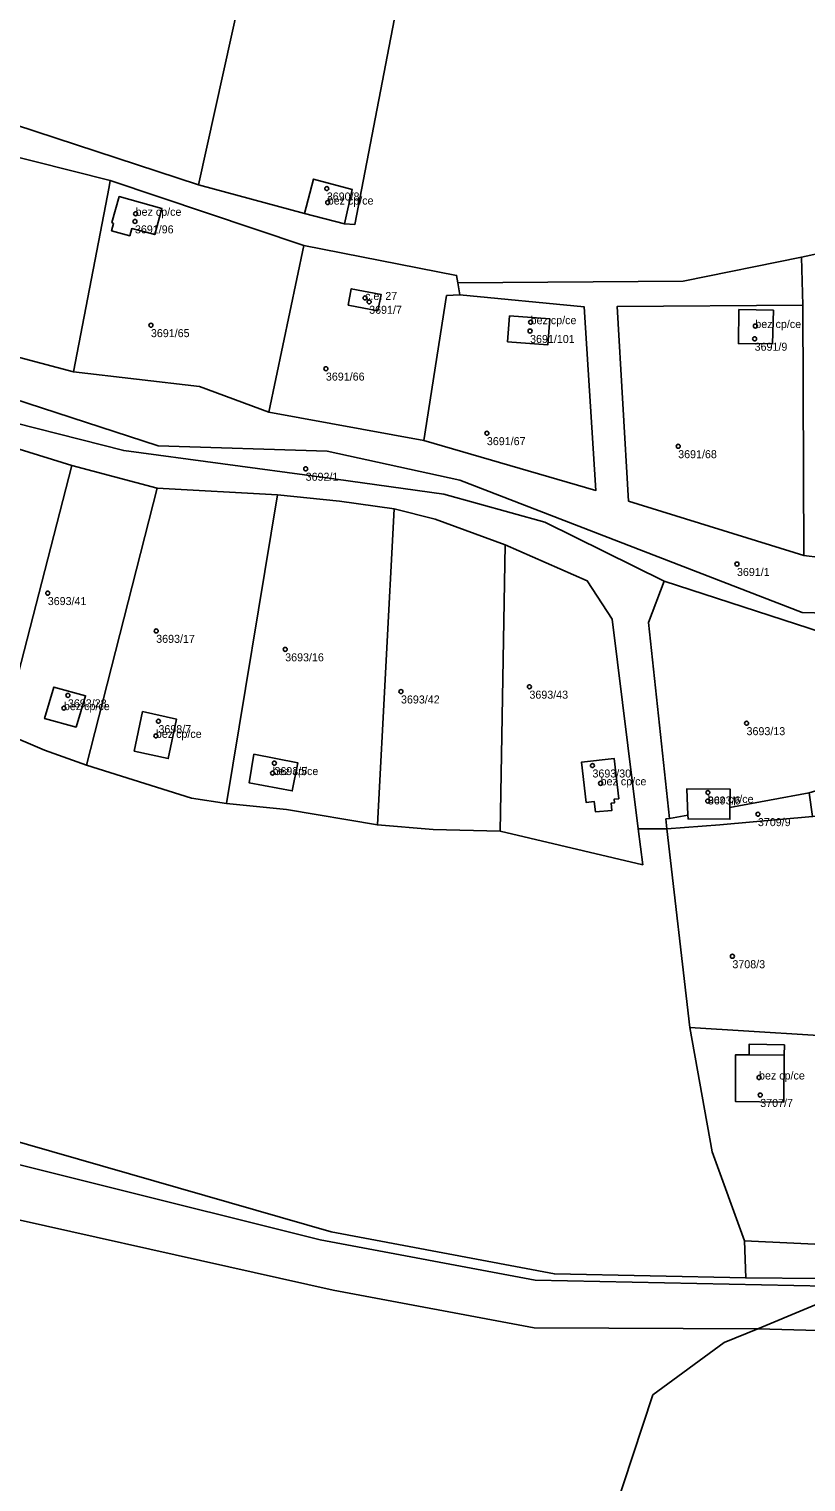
# Model space of a CAD drawing. Extents: x -878211 to -870363, y -1058464 to -1052522.
# Drawn here: x -874721.8 to -874624.6, y -1055023.1 to -1054841.5 of the extents above; entities that cross this region are included whole.
import ezdxf

# ---------------------------------------------------------------- set-up
doc = ezdxf.new("R2010")
doc.units = 0
for name, color, linetype in [('Definiční body', 7, 'Continuous'), ('Polygon budovy', 7, 'Continuous'), ('Polygon parcely', 7, 'Continuous')]:
    doc.layers.add(name, color=color, linetype=linetype)

msp = doc.modelspace()

# ---------------------------------------------------------------- linework, layer by layer
at = {"layer": 'Definiční body'}
for centre in [(-874684.54, -1054861.42994), (-874684.42, -1054863.17994), (-874708.53, -1054865.53994), (-874708.44, -1054864.57994), (-874679.75, -1054875.09994), (-874679.24, -1054875.58994), (-874706.53, -1054878.50994), (-874659.05, -1054878.12994), (-874630.95, -1054878.60994), (-874659.12, -1054879.23994), (-874631.04, -1054880.20994), (-874684.65, -1054883.93994), (-874664.52, -1054892.00994), (-874640.6, -1054893.63994), (-874687.18, -1054896.45994), (-874633.25, -1054908.35994), (-874719.43, -1054911.99994), (-874705.87, -1054916.71994), (-874689.74, -1054919.02994), (-874659.2, -1054923.69994), (-874716.91, -1054924.77994), (-874675.26, -1054924.29994), (-874717.41, -1054926.36994), (-874705.59, -1054928.00994), (-874632.05, -1054928.25994), (-874705.91, -1054929.83994), (-874691.32, -1054934.48994), (-874691.09, -1054933.24994), (-874651.32, -1054933.54994), (-874650.3, -1054935.76994), (-874636.9, -1054937.97994), (-874636.89, -1054936.91994), (-874630.63, -1054939.62994), (-874633.82, -1054957.38994), (-874630.49, -1054972.53994), (-874630.34, -1054974.72994)]:
    msp.add_circle(centre, 0.25, dxfattribs=at)
at = {"layer": 'Polygon budovy'}
for points in [[(-874686.2, -1054860.25), (-874687.32, -1054864.56), (-874682.33, -1054865.85), (-874681.37, -1054861.53)], [(-874711.19, -1054865.79), (-874711.44, -1054866.7), (-874709.18, -1054867.33), (-874708.93, -1054866.42), (-874706.05, -1054867.18), (-874705.15, -1054863.94), (-874710.5, -1054862.43), (-874711.42, -1054865.65)], [(-874681.88, -1054876.02), (-874678.16, -1054876.72), (-874677.76, -1054874.65), (-874681.49, -1054873.95)], [(-874628.7, -1054876.61), (-874633.01, -1054876.55), (-874633.07, -1054880.81), (-874628.8, -1054880.83)], [(-874661.69, -1054877.33), (-874661.94, -1054880.57), (-874656.88, -1054880.96), (-874656.63, -1054877.72)], [(-874719.82, -1054927.68), (-874715.88, -1054928.73), (-874714.71, -1054924.82), (-874718.67, -1054923.73)], [(-874707.57, -1054926.8), (-874708.61, -1054931.74), (-874704.37, -1054932.67), (-874703.33, -1054927.77)], [(-874693.66, -1054932.14), (-874694.26, -1054935.7), (-874688.85, -1054936.72), (-874688.18, -1054933.19)], [(-874652.67, -1054933.11), (-874652.09, -1054938.17), (-874651.09, -1054938.05), (-874650.93, -1054939.35), (-874648.89, -1054939.16), (-874649, -1054938.26), (-874648.55, -1054938.2), (-874648.61, -1054937.76), (-874648.03, -1054937.69), (-874648.62, -1054932.65)], [(-874639.52, -1054936.46), (-874639.39, -1054939.74), (-874639.37, -1054940.21), (-874634.13, -1054940.26), (-874634.13, -1054938.78), (-874634.12, -1054936.48)], [(-874627.33, -1054969.76), (-874631.73, -1054969.72), (-874633.43, -1054969.7), (-874633.44, -1054975.52), (-874627.38, -1054975.62)]]:
    msp.add_lwpolyline(points, close=True, dxfattribs=at)
at = {"layer": 'Polygon parcely'}
for points in [[(-874687.12, -1054800.11), (-874694.73, -1054798.26), (-874715.57, -1054795.19), (-874721.67, -1054794.2), (-874727.61, -1054794.97), (-874733.34, -1054794.38), (-874737.03, -1054791.74), (-874749.19, -1054845.05), (-874700.59, -1054860.97)], [(-874669.24, -1054804.65), (-874687.12, -1054800.11), (-874700.59, -1054860.97), (-874687.32, -1054864.56), (-874686.2, -1054860.25), (-874681.37, -1054861.53), (-874682.33, -1054865.85), (-874681.03, -1054865.91)], [(-874716.21, -1054884.33), (-874711.77, -1054861.22), (-874711.62, -1054860.44), (-874730.84, -1054855.59), (-874735.89, -1054879.13)], [(-874691.8, -1054889.36), (-874687.42, -1054868.54), (-874711.62, -1054860.44), (-874711.77, -1054861.22), (-874716.21, -1054884.33), (-874700.44, -1054886.18)], [(-874686.2, -1054860.25), (-874687.32, -1054864.56), (-874682.33, -1054865.85), (-874681.37, -1054861.53)], [(-874708.93, -1054866.42), (-874709.18, -1054867.33), (-874711.44, -1054866.7), (-874711.19, -1054865.79), (-874711.42, -1054865.65), (-874710.5, -1054862.43), (-874705.15, -1054863.94), (-874706.05, -1054867.18)], [(-874708.93, -1054866.42), (-874706.05, -1054867.18), (-874705.15, -1054863.94), (-874710.5, -1054862.43), (-874711.42, -1054865.65), (-874711.19, -1054865.79), (-874711.44, -1054866.7), (-874709.18, -1054867.33)], [(-874612.42, -1054867.25), (-874625.16, -1054869.99), (-874625, -1054876.02), (-874624.88, -1054907.31), (-874616.73, -1054908.3), (-874614.94, -1054908.02), (-874607.86, -1054905.02)], [(-874669.57, -1054874.8), (-874667.9, -1054874.71), (-874668.15, -1054873.19), (-874668.3, -1054872.29), (-874687.42, -1054868.54), (-874691.8, -1054889.36), (-874672.4, -1054892.9)], [(-874681.88, -1054876.02), (-874678.16, -1054876.72), (-874677.76, -1054874.65), (-874681.49, -1054873.95)], [(-874681.88, -1054876.02), (-874681.49, -1054873.95), (-874677.76, -1054874.65), (-874678.16, -1054876.72)], [(-874672.4, -1054892.9), (-874650.89, -1054899.15), (-874652.35, -1054876.23), (-874667.9, -1054874.71), (-874669.57, -1054874.8)], [(-874625, -1054876.02), (-874648.25, -1054876.18), (-874646.8, -1054900.49), (-874624.88, -1054907.31)], [(-874628.7, -1054876.61), (-874633.01, -1054876.55), (-874633.07, -1054880.81), (-874628.8, -1054880.83)], [(-874628.7, -1054876.61), (-874628.8, -1054880.83), (-874633.07, -1054880.81), (-874633.01, -1054876.55)], [(-874661.69, -1054877.33), (-874661.94, -1054880.57), (-874656.88, -1054880.96), (-874656.63, -1054877.72)], [(-874661.69, -1054877.33), (-874656.63, -1054877.72), (-874656.88, -1054880.96), (-874661.94, -1054880.57)], [(-874725.01, -1054929.4), (-874716.41, -1054896.06), (-874728.43, -1054892.33), (-874737.52, -1054922.52)], [(-874716.41, -1054896.06), (-874725.01, -1054929.4), (-874719.83, -1054931.62), (-874714.6, -1054933.48), (-874705.73, -1054898.89)], [(-874714.6, -1054933.48), (-874701.47, -1054937.61), (-874697.06, -1054938.29), (-874690.72, -1054899.71), (-874705.73, -1054898.89)], [(-874678.21, -1054940.97), (-874676.12, -1054901.46), (-874682.97, -1054900.49), (-874690.72, -1054899.71), (-874697.06, -1054938.29), (-874689.58, -1054939.06)], [(-874676.12, -1054901.46), (-874678.21, -1054940.97), (-874671.22, -1054941.52), (-874662.85, -1054941.74), (-874662.22, -1054905.96), (-874670.99, -1054902.75)], [(-874645.59, -1054941.45), (-874648.87, -1054915.27), (-874651.97, -1054910.46), (-874662.22, -1054905.96), (-874662.85, -1054941.74), (-874645.03, -1054945.94)], [(-874639.52, -1054936.46), (-874634.12, -1054936.48), (-874634.13, -1054938.78), (-874624.24, -1054936.97), (-874606.67, -1054931.74), (-874607.33, -1054929.32), (-874611.02, -1054915.68), (-874620.94, -1054917.44), (-874642.37, -1054910.49), (-874644.3, -1054915.68), (-874641.7, -1054940.16), (-874639.39, -1054939.74)], [(-874714.71, -1054924.82), (-874718.67, -1054923.73), (-874719.82, -1054927.68), (-874715.88, -1054928.73)], [(-874714.71, -1054924.82), (-874715.88, -1054928.73), (-874719.82, -1054927.68), (-874718.67, -1054923.73)], [(-874704.37, -1054932.67), (-874708.61, -1054931.74), (-874707.57, -1054926.8), (-874703.33, -1054927.77)], [(-874704.37, -1054932.67), (-874703.33, -1054927.77), (-874707.57, -1054926.8), (-874708.61, -1054931.74)], [(-874688.85, -1054936.72), (-874688.18, -1054933.19), (-874693.66, -1054932.14), (-874694.26, -1054935.7)], [(-874688.85, -1054936.72), (-874694.26, -1054935.7), (-874693.66, -1054932.14), (-874688.18, -1054933.19)], [(-874648.61, -1054937.76), (-874648.55, -1054938.2), (-874649, -1054938.26), (-874648.89, -1054939.16), (-874650.93, -1054939.35), (-874651.09, -1054938.05), (-874652.09, -1054938.17), (-874652.67, -1054933.11), (-874648.62, -1054932.65), (-874648.03, -1054937.69)], [(-874648.61, -1054937.76), (-874648.03, -1054937.69), (-874648.62, -1054932.65), (-874652.67, -1054933.11), (-874652.09, -1054938.17), (-874651.09, -1054938.05), (-874650.93, -1054939.35), (-874648.89, -1054939.16), (-874649, -1054938.26), (-874648.55, -1054938.2)], [(-874736.33, -1054987.39), (-874683.73, -1054999.13), (-874658.61, -1055003.81), (-874630.62, -1055003.94), (-874618.05, -1054998.7), (-874658.48, -1054997.87), (-874685.36, -1054992.84), (-874741, -1054978.96), (-874787.43, -1054961.48), (-874851.13, -1054934.26), (-874858.23, -1054942.78), (-874787.54, -1054971.07)], [(-874634.13, -1054938.78), (-874634.12, -1054936.48), (-874639.52, -1054936.46), (-874639.39, -1054939.74), (-874639.37, -1054940.21), (-874634.13, -1054940.26)], [(-874639.37, -1054940.21), (-874639.39, -1054939.74), (-874641.7, -1054940.16), (-874642.14, -1054940.21), (-874642.02, -1054941.46), (-874635.41, -1054940.95), (-874623.79, -1054939.92), (-874624.24, -1054936.97), (-874634.13, -1054938.78), (-874634.13, -1054940.26)], [(-874642.02, -1054941.46), (-874639.16, -1054966.29), (-874616.34, -1054967.7), (-874620.01, -1054939.7), (-874623.79, -1054939.92), (-874635.41, -1054940.95)], [(-874612.6, -1055004.45), (-874594.41, -1055003.16), (-874542.01, -1054997.62), (-874519.06, -1054993.23), (-874478.01, -1054991.17), (-874447.35, -1054986.36), (-874479.98, -1054984.84), (-874496.68, -1054985.76), (-874519.83, -1054989.44), (-874548.47, -1054992.41), (-874595.64, -1054997.93), (-874632.16, -1054997.58), (-874656.07, -1054997.09), (-874684.01, -1054991.82), (-874728.39, -1054979.08), (-874787.43, -1054961.48), (-874741, -1054978.96), (-874685.36, -1054992.84), (-874658.48, -1054997.87), (-874618.05, -1054998.7), (-874630.62, -1055003.94)], [(-874632.29, -1054992.97), (-874612.91, -1054993.87), (-874616.34, -1054967.7), (-874639.16, -1054966.29), (-874636.35, -1054981.81)], [(-874627.33, -1054969.76), (-874627.38, -1054975.62), (-874633.44, -1054975.52), (-874633.43, -1054969.7), (-874631.73, -1054969.72), (-874631.72, -1054968.37), (-874627.32, -1054968.46)], [(-874627.33, -1054969.76), (-874627.32, -1054968.46), (-874631.72, -1054968.37), (-874631.73, -1054969.72), (-874633.43, -1054969.7), (-874633.44, -1054975.52), (-874627.38, -1054975.62)]]:
    msp.add_lwpolyline(points, close=True, dxfattribs=at)
for points in [[(-874434.93, -1054792.66), (-874461.77, -1054796.61), (-874494.21, -1054795.45), (-874517.81, -1054794.81), (-874537.37, -1054798.19), (-874561.03, -1054803.93), (-874570.65, -1054805.45), (-874599.94, -1054807.96), (-874623.12, -1054809.51), (-874644.33, -1054809.26), (-874653.49, -1054808.08), (-874669.24, -1054804.65), (-874681.03, -1054865.91), (-874682.33, -1054865.85), (-874687.32, -1054864.56), (-874700.59, -1054860.97), (-874749.19, -1054845.05)], [(-874730.84, -1054855.59), (-874711.62, -1054860.44), (-874687.42, -1054868.54), (-874668.3, -1054872.29), (-874668.15, -1054873.19), (-874639.99, -1054872.99), (-874625.16, -1054869.99), (-874612.42, -1054867.25), (-874600.1, -1054864.45), (-874587.87, -1054862.51), (-874561.43, -1054853.81), (-874545.16, -1054841.63), (-874532.44, -1054837.2), (-874519.11, -1054839.27), (-874516.25, -1054840.19), (-874510.92, -1054839.73), (-874489.61, -1054844.6), (-874485.05, -1054847.07), (-874472.81, -1054848.58), (-874458, -1054851.82), (-874436.49, -1054844.62)], [(-874443.83, -1054869.96), (-874460.99, -1054868.27), (-874499.27, -1054860.44), (-874519.82, -1054861.31), (-874615.83, -1054914.66), (-874625.11, -1054914.43), (-874667.89, -1054897.86), (-874684.5, -1054894.26), (-874705.62, -1054893.57), (-874727.43, -1054886.5)], [(-874727.43, -1054886.5), (-874705.62, -1054893.57), (-874684.5, -1054894.26), (-874667.89, -1054897.86), (-874625.11, -1054914.43), (-874615.83, -1054914.66), (-874519.82, -1054861.31), (-874499.27, -1054860.44), (-874460.99, -1054868.27), (-874443.83, -1054869.96)], [(-874729, -1054889.32), (-874709.93, -1054894.18), (-874685.17, -1054897.5), (-874669.91, -1054899.64), (-874657.27, -1054903.13), (-874642.37, -1054910.49), (-874620.94, -1054917.44), (-874611.02, -1054915.68), (-874584.78, -1054900.58), (-874558.14, -1054885.19), (-874545.08, -1054877.92), (-874524.82, -1054868.46), (-874519.69, -1054866.61), (-874511.75, -1054866), (-874501.41, -1054866.57), (-874493.37, -1054868.06), (-874482.89, -1054869.11), (-874479.05, -1054869.84), (-874474.84, -1054871.57), (-874470.25, -1054872.89), (-874439.75, -1054876.74)], [(-874616.73, -1054908.3), (-874624.88, -1054907.31), (-874646.8, -1054900.49), (-874648.25, -1054876.18), (-874625, -1054876.02), (-874625.16, -1054869.99), (-874639.99, -1054872.99), (-874668.15, -1054873.19), (-874667.9, -1054874.71), (-874652.35, -1054876.23), (-874650.89, -1054899.15), (-874672.4, -1054892.9), (-874691.8, -1054889.36), (-874700.44, -1054886.18), (-874716.21, -1054884.33), (-874735.89, -1054879.13)], [(-874728.43, -1054892.33), (-874716.41, -1054896.06), (-874705.73, -1054898.89), (-874690.72, -1054899.71), (-874682.97, -1054900.49), (-874676.12, -1054901.46), (-874670.99, -1054902.75), (-874662.22, -1054905.96), (-874651.97, -1054910.46), (-874648.87, -1054915.27), (-874645.59, -1054941.45), (-874642.02, -1054941.46), (-874642.14, -1054940.21), (-874641.7, -1054940.16), (-874644.3, -1054915.68), (-874642.37, -1054910.49), (-874657.27, -1054903.13), (-874669.91, -1054899.64), (-874685.17, -1054897.5), (-874709.93, -1054894.18), (-874729, -1054889.32)], [(-874728.39, -1054979.08), (-874684.01, -1054991.82), (-874656.07, -1054997.09), (-874632.16, -1054997.58), (-874632.29, -1054992.97), (-874636.35, -1054981.81), (-874639.16, -1054966.29), (-874642.02, -1054941.46), (-874645.59, -1054941.45), (-874645.03, -1054945.94), (-874662.85, -1054941.74), (-874671.22, -1054941.52), (-874678.21, -1054940.97), (-874689.58, -1054939.06), (-874697.06, -1054938.29), (-874701.47, -1054937.61), (-874714.6, -1054933.48), (-874719.83, -1054931.62), (-874725.01, -1054929.4)], [(-874266.31, -1055034.06), (-874263.79, -1055016.81), (-874285.72, -1055016.36), (-874293.3, -1055016.21), (-874300.71, -1055015.36), (-874316.71, -1055012), (-874337.93, -1055009.19), (-874347.97, -1055006.14), (-874357.26, -1055002.78), (-874371.07, -1054997.07), (-874385.9, -1054991.57), (-874392.97, -1054990.46), (-874410.5, -1054988.64), (-874428.1, -1054987.36), (-874447.35, -1054986.36), (-874478.01, -1054991.17), (-874519.06, -1054993.23), (-874542.01, -1054997.62), (-874594.41, -1055003.16), (-874612.6, -1055004.45), (-874630.62, -1055003.94), (-874634.87, -1055005.68), (-874643.76, -1055012.21), (-874648.75, -1055027.24)], [(-874780.62, -1055025.67), (-874717.06, -1055045.86), (-874654.88, -1055061.27), (-874648.75, -1055027.24), (-874643.76, -1055012.21), (-874634.87, -1055005.68), (-874630.62, -1055003.94), (-874658.61, -1055003.81), (-874683.73, -1054999.13), (-874736.33, -1054987.39)], [(-874612.91, -1054993.87), (-874632.29, -1054992.97), (-874632.16, -1054997.58), (-874595.64, -1054997.93)]]:
    msp.add_lwpolyline(points, dxfattribs=at)

# ---------------------------------------------------------------- texts
at = {"layer": 'Definiční body'}
for s, p in [('3690/8', (-874684.54, -1054862.919)), ('bez cp/ce', (-874708.44, -1054864.83)), ('bez cp/ce', (-874684.42, -1054863.429)), ('3691/96', (-874708.53, -1054867.029)), ('c.e. 27', (-874679.75, -1054875.35)), ('3691/7', (-874679.24, -1054877.079)), ('bez cp/ce', (-874659.05, -1054878.379)), ('bez cp/ce', (-874630.95, -1054878.86)), ('3691/65', (-874706.53, -1054879.999)), ('3691/101', (-874659.12, -1054880.729)), ('3691/9', (-874631.04, -1054881.699)), ('3691/66', (-874684.65, -1054885.429)), ('3691/67', (-874664.52, -1054893.499)), ('3691/68', (-874640.6, -1054895.129)), ('3692/1', (-874687.18, -1054897.949)), ('3691/1', (-874633.25, -1054909.849)), ('3693/41', (-874719.43, -1054913.489)), ('3693/17', (-874705.87, -1054918.209)), ('3693/16', (-874689.74, -1054920.519)), ('bez cp/ce', (-874717.41, -1054926.62)), ('3693/28', (-874716.91, -1054926.269)), ('3693/42', (-874675.26, -1054925.789)), ('3693/43', (-874659.2, -1054925.189)), ('bez cp/ce', (-874705.91, -1054930.09)), ('3698/7', (-874705.59, -1054929.499)), ('3693/13', (-874632.05, -1054929.749)), ('bez cp/ce', (-874691.32, -1054934.74)), ('3693/5', (-874691.09, -1054934.739)), ('3693/30', (-874651.32, -1054935.039)), ('bez cp/ce', (-874650.3, -1054936.02)), ('3693/6', (-874636.89, -1054938.409)), ('bez cp/ce', (-874636.9, -1054938.23)), ('3709/9', (-874630.63, -1054941.119)), ('3708/3', (-874633.82, -1054958.879)), ('bez cp/ce', (-874630.49, -1054972.79)), ('3707/7', (-874630.34, -1054976.219))]:
    msp.add_text(s, height=0.999996, dxfattribs=at).set_placement(p)

doc.saveas('drawing.dxf')
